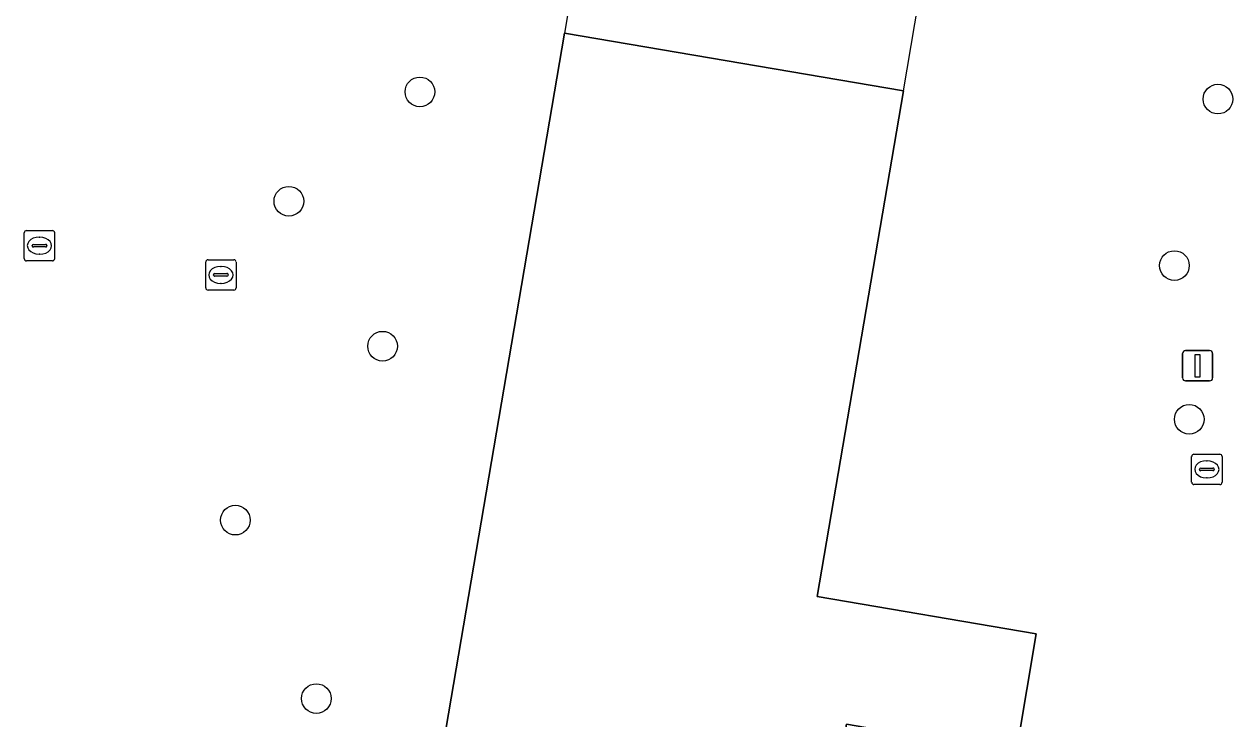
# Model space of a CAD drawing. Extents: x 161258 to 161838, y 380833 to 381727.
# Drawn here: x 161411.27 to 161451.11, y 381006.05 to 381028.96 of the extents above; entities that cross this region are included whole.
import ezdxf

# ---------------------------------------------------------------- set-up
doc = ezdxf.new("R2010")
doc.units = 0
for name, color, linetype in [('IMGEO_Boom', 7, 'Continuous'), ('IMGEO_Erf', 7, 'Continuous'), ('IMGEO_Kolk', 7, 'Continuous'), ('IMGEO_Lichtmast', 7, 'Continuous'), ('IMGEO_Pand', 7, 'Continuous'), ('IMGEO_Pand_overbouw', 7, 'Continuous')]:
    doc.layers.add(name, color=color, linetype=linetype)

msp = doc.modelspace()

# ---------------------------------------------------------------- linework, layer by layer
at = {"layer": 'IMGEO_Boom'}
for centre in [(161424.313, 381026.723), (161450.62, 381026.485), (161419.992, 381023.116), (161449.183, 381020.995), (161423.082, 381018.337), (161449.673, 381015.925), (161418.228, 381012.6), (161420.898, 381006.717)]:
    msp.add_circle(centre, 0.489, dxfattribs=at)
at = {"layer": 'IMGEO_Erf'}
msp.add_lwpolyline([(161408.328, 380973.621), (161419.413, 380971.739), (161420.011, 380975.246), (161424.673, 381002.799), (161429.081, 381028.658), (161440.253, 381026.759), (161437.41, 381010.081), (161444.625, 381008.855), (161444.015, 381005.179), (161443.954, 381004.94), (161441.41, 381005.361), (161441.008, 381002.927), (161440.881, 381002.266), (161440.145, 381002.382), (161440.67, 381005.478), (161438.373, 381005.868), (161436.092, 380992.474), (161434.734, 380984.423), (161433.514, 380977.179), (161432.521, 380971.424), (161434.023, 380971.148), (161434.118, 380956.967)], dxfattribs=at)
at = {"layer": 'IMGEO_Kolk'}
for p, q in [((161411.271, 381021.225), (161411.271, 381022.077)), ((161411.346, 381022.151), (161412.198, 381022.151)), ((161412.272, 381022.077), (161412.272, 381021.225)), ((161411.53, 381021.645), (161411.53, 381021.657)), ((161411.573, 381021.694), (161411.971, 381021.694)), ((161411.759, 381021.931), (161411.784, 381021.931)), ((161412.014, 381021.657), (161412.014, 381021.645)), ((161411.968, 381021.608), (161411.57, 381021.608)), ((161411.782, 381021.371), (161411.757, 381021.371)), ((161412.198, 381021.151), (161411.346, 381021.151)), ((161417.252, 381020.261), (161417.252, 381021.113)), ((161417.327, 381021.187), (161418.179, 381021.187)), ((161417.74, 381020.967), (161417.765, 381020.967)), ((161418.253, 381021.113), (161418.253, 381020.261)), ((161417.511, 381020.681), (161417.511, 381020.693)), ((161417.949, 381020.644), (161417.551, 381020.644)), ((161417.554, 381020.73), (161417.952, 381020.73)), ((161417.995, 381020.693), (161417.995, 381020.681)), ((161418.179, 381020.187), (161417.327, 381020.187)), ((161417.763, 381020.407), (161417.738, 381020.407)), ((161449.752, 381013.849), (161449.752, 381014.701)), ((161449.827, 381014.775), (161450.679, 381014.775)), ((161450.24, 381014.555), (161450.265, 381014.555)), ((161450.753, 381014.701), (161450.753, 381013.849)), ((161450.011, 381014.269), (161450.011, 381014.281)), ((161450.449, 381014.232), (161450.051, 381014.232)), ((161450.054, 381014.318), (161450.452, 381014.318)), ((161450.495, 381014.281), (161450.495, 381014.269)), ((161450.679, 381013.775), (161449.827, 381013.775)), ((161450.263, 381013.995), (161450.238, 381013.995))]:
    msp.add_line(p, q, dxfattribs=at)
for points in [[(161411.271, 381021.225), (161411.271, 381022.077)], [(161411.346, 381022.151), (161412.198, 381022.151)], [(161412.272, 381022.077), (161412.272, 381021.225)], [(161412.198, 381021.151), (161411.346, 381021.151)], [(161417.252, 381020.261), (161417.252, 381021.113)], [(161417.327, 381021.187), (161418.179, 381021.187)], [(161418.253, 381021.113), (161418.253, 381020.261)], [(161418.179, 381020.187), (161417.327, 381020.187)], [(161449.752, 381013.849), (161449.752, 381014.701)], [(161449.827, 381014.775), (161450.679, 381014.775)], [(161450.753, 381014.701), (161450.753, 381013.849)], [(161450.679, 381013.775), (161449.827, 381013.775)]]:
    msp.add_lwpolyline(points, dxfattribs=at)
for centre, radius, start, end in [((161411.348, 381022.075), 0.0765, 91.552, 178.448), ((161411.348, 381022.075), 0.0765, 91.552, 178.448), ((161412.196, 381022.075), 0.0765, 1.552, 88.448), ((161412.196, 381022.075), 0.0765, 1.552, 88.448), ((161411.57, 381021.654), 0.0403, 85.8775, 175.7526), ((161411.975, 381021.656), 0.0386, 1.7309, 96.639), ((161411.567, 381021.644), 0.0366, 178.938, 274.7102), ((161411.971, 381021.651), 0.043, 264.8664, 352.4533), ((161411.348, 381021.227), 0.0765, 181.552, 268.448), ((161411.348, 381021.227), 0.0765, 181.552, 268.448), ((161412.196, 381021.227), 0.0765, 271.552, 358.448), ((161412.196, 381021.227), 0.0765, 271.552, 358.448), ((161417.329, 381021.111), 0.0765, 91.552, 178.448), ((161417.329, 381021.111), 0.0765, 91.552, 178.448), ((161418.177, 381021.111), 0.0765, 1.552, 88.448), ((161418.177, 381021.111), 0.0765, 1.552, 88.448), ((161417.551, 381020.69), 0.0403, 85.8775, 175.7526), ((161417.548, 381020.68), 0.0366, 178.938, 274.7102), ((161417.952, 381020.687), 0.043, 264.8664, 352.4533), ((161417.956, 381020.692), 0.0386, 1.7309, 96.639), ((161417.329, 381020.263), 0.0765, 181.552, 268.448), ((161417.329, 381020.263), 0.0765, 181.552, 268.448), ((161418.177, 381020.263), 0.0765, 271.552, 358.448), ((161418.177, 381020.263), 0.0765, 271.552, 358.448), ((161449.829, 381014.699), 0.0765, 91.552, 178.448), ((161449.829, 381014.699), 0.0765, 91.552, 178.448), ((161450.677, 381014.699), 0.0765, 1.552, 88.448), ((161450.677, 381014.699), 0.0765, 1.552, 88.448), ((161450.051, 381014.278), 0.0403, 85.8775, 175.7526), ((161450.048, 381014.268), 0.0366, 178.938, 274.7102), ((161450.452, 381014.275), 0.043, 264.8664, 352.4533), ((161450.456, 381014.28), 0.0386, 1.7309, 96.639), ((161449.829, 381013.851), 0.0765, 181.552, 268.448), ((161449.829, 381013.851), 0.0765, 181.552, 268.448), ((161450.677, 381013.851), 0.0765, 271.552, 358.448), ((161450.677, 381013.851), 0.0765, 271.552, 358.448)]:
    msp.add_arc(centre, radius, start, end, dxfattribs=at)
for centre, major_axis, ratio, start_param, end_param in [((161411.758, 381021.651), (-0.387, 0.002), 0.722429, 4.712389, 7.853982), ((161411.783, 381021.651), (-0.39, 0.002), 0.717154, 1.570796, 4.712389), ((161417.739, 381020.687), (-0.387, 0.002), 0.722429, 4.712389, 7.853982), ((161417.764, 381020.687), (-0.39, 0.002), 0.717154, 1.570796, 4.712389), ((161450.239, 381014.275), (-0.387, 0.002), 0.722429, 4.712389, 7.853982), ((161450.264, 381014.275), (-0.39, 0.002), 0.717154, 1.570796, 4.712389)]:
    msp.add_ellipse(centre, major_axis=major_axis, ratio=ratio, start_param=start_param, end_param=end_param, dxfattribs=at)
at = {"layer": 'IMGEO_Lichtmast'}
for p, q in [((161449.452, 381017.292), (161449.452, 381018.092)), ((161449.452, 381018.092), (161449.452, 381017.292)), ((161449.552, 381018.192), (161450.342, 381018.192)), ((161450.342, 381018.192), (161449.552, 381018.192)), ((161450.442, 381018.092), (161450.442, 381017.292)), ((161450.442, 381017.292), (161450.442, 381018.092)), ((161450.342, 381017.192), (161449.552, 381017.192)), ((161449.552, 381017.192), (161450.342, 381017.192))]:
    msp.add_line(p, q, dxfattribs=at)
msp.add_lwpolyline([(161449.872, 381018.067), (161450.022, 381018.067), (161450.022, 381017.317), (161449.872, 381017.317), (161449.872, 381018.067)], dxfattribs=at)
for centre, start, end in [((161449.552, 381018.092), 90, 180), ((161449.552, 381018.092), 90, 180), ((161450.342, 381018.092), 0, 90), ((161450.342, 381018.092), 360, 90), ((161449.552, 381017.292), 180, 270), ((161449.552, 381017.292), 180, 270), ((161450.342, 381017.292), 270, 0), ((161450.342, 381017.292), 270, 0)]:
    msp.add_arc(centre, 0.1, start, end, dxfattribs=at)
at = {"layer": 'IMGEO_Pand'}
msp.add_lwpolyline([(161434.118, 380956.967), (161434.023, 380971.148), (161432.521, 380971.424), (161433.514, 380977.179), (161434.734, 380984.423), (161436.092, 380992.474), (161438.373, 381005.868), (161440.67, 381005.478), (161440.145, 381002.382), (161440.881, 381002.266), (161441.008, 381002.927), (161441.41, 381005.361), (161443.954, 381004.94), (161444.015, 381005.179), (161444.625, 381008.855), (161437.41, 381010.081), (161440.253, 381026.759), (161429.081, 381028.658), (161424.673, 381002.799), (161420.011, 380975.246), (161419.413, 380971.739), (161408.328, 380973.621)], dxfattribs=at)
at = {"layer": 'IMGEO_Pand_overbouw'}
msp.add_lwpolyline([(161440.253, 381026.759), (161441.762, 381035.677), (161430.577, 381037.58), (161429.081, 381028.658)], close=True, dxfattribs=at)

doc.saveas('drawing.dxf')
